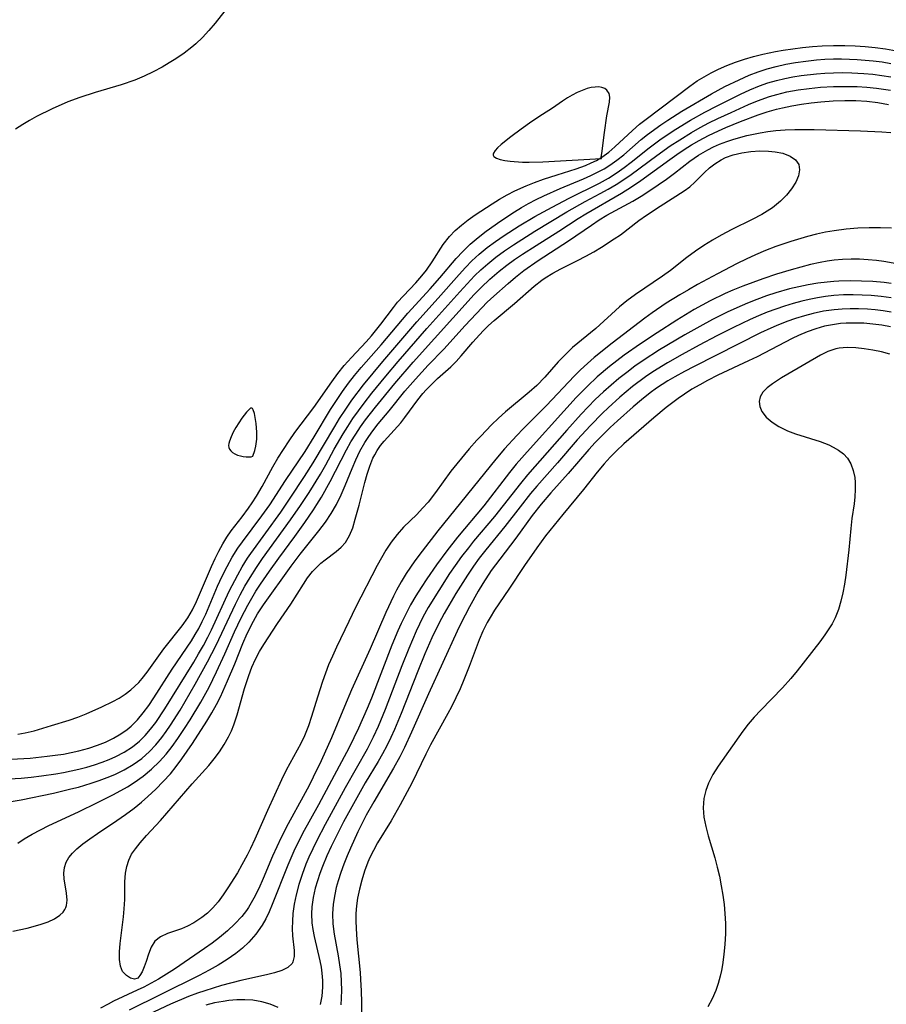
# Model space of a CAD drawing. Header units: inches. Extents: x 1073367 to 1082519, y 1569854 to 1574957.
# Tile 302 of 565: x 1079938 to 1080088, y 1572208 to 1572377. Entities that reach past the tile are written whole.
import ezdxf

# ---------------------------------------------------------------- set-up
doc = ezdxf.new("R2010")
doc.units = ezdxf.units.IN
doc.header["$MEASUREMENT"] = 0
doc.layers.add('CGG_CurvaNivelLidar_v1', color=7, linetype='Continuous', lineweight=30, true_color=0x008008)

msp = doc.modelspace()

# ---------------------------------------------------------------- linework, layer by layer
at = {"layer": 'CGG_CurvaNivelLidar_v1'}
for points in [[(1079975.5425, 1572381.4185, 74.5), (1079971.9818, 1572376.8187, 74.5), (1079970.9243, 1572375.5436, 74.5), (1079969.8016, 1572374.3354, 74.5), (1079968.6639, 1572373.2777, 74.5), (1079967.995, 1572372.7157, 74.5), (1079966.6379, 1572371.676, 74.5), (1079965.2238, 1572370.7029, 74.5), (1079964.0541, 1572369.9651, 74.5), (1079962.8595, 1572369.2641, 74.5), (1079961.334, 1572368.4398, 74.5), (1079959.774, 1572367.685, 74.5), (1079958.1759, 1572367.0167, 74.5), (1079955.8254, 1572366.2173, 74.5), (1079951.3265, 1572364.8729, 74.5), (1079948.6908, 1572364.0259, 74.5), (1079946.6302, 1572363.2421, 74.5), (1079943.9015, 1572362.0526, 74.5), (1079941.2422, 1572360.736, 74.5), (1079940.0268, 1572360.0701, 74.5), (1079938.8427, 1572359.3616, 74.5), (1079937.6077, 1572358.5346, 74.5)], [(1079938.0118, 1572254.2688, 74.5), (1079939.2693, 1572254.5216, 74.5), (1079940.7952, 1572254.8902, 74.5), (1079943.8225, 1572255.7599, 74.5), (1079946.8524, 1572256.7186, 74.5), (1079948.3587, 1572257.2452, 74.5), (1079949.7586, 1572257.7999, 74.5), (1079952.4802, 1572259.008, 74.5), (1079954.3869, 1572259.9262, 74.5), (1079955.4667, 1572260.5219, 74.5), (1079956.4972, 1572261.1787, 74.5), (1079957.4645, 1572261.9111, 74.5), (1079958.1626, 1572262.5377, 74.5), (1079958.8214, 1572263.2099, 74.5), (1079959.4215, 1572263.8878, 74.5), (1079960.2838, 1572264.9651, 74.5), (1079963.1537, 1572269.0012, 74.5), (1079966.317, 1572272.9509, 74.5), (1079967.2973, 1572274.3586, 74.5), (1079968.0706, 1572275.7131, 74.5), (1079968.759, 1572277.1334, 74.5), (1079971.3436, 1572283.2151, 74.5), (1079971.9633, 1572284.5405, 74.5), (1079972.615, 1572285.8388, 74.5), (1079973.3051, 1572287.1004, 74.5), (1079974.0154, 1572288.2638, 74.5), (1079974.7498, 1572289.3109, 74.5), (1079976.6499, 1572291.763, 74.5), (1079977.748, 1572293.2312, 74.5), (1079978.3814, 1572294.1555, 74.5), (1079979.1127, 1572295.3234, 74.5), (1079980.0557, 1572296.9785, 74.5), (1079981.8982, 1572300.3451, 74.5), (1079982.8055, 1572301.8764, 74.5), (1079984.7158, 1572304.8602, 74.5), (1079985.7224, 1572306.2977, 74.5), (1079987.9133, 1572309.1574, 74.5), (1079988.966, 1572310.6006, 74.5), (1079992.0836, 1572315.0327, 74.5), (1079993.1302, 1572316.4568, 74.5), (1079994.2267, 1572317.8326, 74.5), (1079995.4639, 1572319.2245, 74.5), (1079997.9684, 1572321.8928, 74.5), (1079998.9164, 1572322.9682, 74.5), (1080000.496, 1572324.9237, 74.5), (1080002.6911, 1572327.8346, 74.5), (1080003.405, 1572328.7206, 74.5), (1080004.4247, 1572329.8554, 74.5), (1080006.5449, 1572332.0939, 74.5), (1080007.568, 1572333.2667, 74.5), (1080008.357, 1572334.272, 74.5), (1080009.3435, 1572335.6881, 74.5), (1080011.2654, 1572338.6666, 74.5), (1080012.3328, 1572340.0523, 74.5), (1080013.3234, 1572341.0708, 74.5), (1080014.414, 1572342.0144, 74.5), (1080015.5764, 1572342.908, 74.5), (1080016.7863, 1572343.7741, 74.5), (1080019.6954, 1572345.7163, 74.5), (1080020.9669, 1572346.5043, 74.5), (1080022.2667, 1572347.2526, 74.5), (1080023.601, 1572347.9424, 74.5), (1080025.5225, 1572348.7924, 74.5), (1080027.0082, 1572349.3716, 74.5), (1080028.5102, 1572349.9124, 74.5), (1080030.8634, 1572350.6965, 74.5), (1080034.187, 1572351.7386, 74.5), (1080035.7923, 1572352.3237, 74.5), (1080036.7342, 1572352.7305, 74.5), (1080037.6448, 1572353.1863, 74.5), (1080038.6001, 1572353.7488, 74.5), (1080039.7649, 1572354.5758, 74.5), (1080040.8452, 1572355.486, 74.5), (1080043.8459, 1572358.3385, 74.5), (1080045.0922, 1572359.4006, 74.5), (1080046.2022, 1572360.2847, 74.5), (1080053.7258, 1572365.9699, 74.5), (1080055.0078, 1572366.8635, 74.5), (1080056.1856, 1572367.5875, 74.5), (1080057.4037, 1572368.2544, 74.5), (1080058.6542, 1572368.8725, 74.5), (1080060.1131, 1572369.5225, 74.5), (1080061.606, 1572370.1051, 74.5), (1080063.1531, 1572370.6173, 74.5), (1080064.7281, 1572371.0641, 74.5), (1080066.3235, 1572371.4612, 74.5), (1080068.5136, 1572371.9335, 74.5), (1080069.8207, 1572372.1704, 74.5), (1080071.4896, 1572372.4286, 74.5), (1080073.1668, 1572372.6428, 74.5), (1080074.8498, 1572372.8128, 74.5), (1080076.5369, 1572372.9346, 74.5), (1080078.4659, 1572373.0049, 74.5), (1080080.4376, 1572372.9903, 74.5), (1080082.1876, 1572372.9133, 74.5), (1080083.9357, 1572372.785, 74.5), (1080085.6803, 1572372.6097, 74.5), (1080087.4196, 1572372.3879, 74.5), (1080089.9784, 1572371.9663, 74.5)], [(1079936.8724, 1572249.9823, 74), (1079940.1196, 1572250.1806, 74), (1079943.0526, 1572250.4732, 74), (1079944.4604, 1572250.6541, 74), (1079945.857, 1572250.8692, 74), (1079947.1811, 1572251.1149, 74), (1079948.4879, 1572251.4058, 74), (1079950.2403, 1572251.8862, 74), (1079951.7027, 1572252.3745, 74), (1079953.1197, 1572252.9384, 74), (1079954.4792, 1572253.5886, 74), (1079955.7659, 1572254.3408, 74), (1079956.8573, 1572255.1251, 74), (1079957.537, 1572255.6979, 74), (1079958.6197, 1572256.787, 74), (1079959.6147, 1572257.9816, 74), (1079960.5493, 1572259.2517, 74), (1079961.4469, 1572260.5723, 74), (1079964.6046, 1572265.4903, 74), (1079967.9226, 1572270.4055, 74), (1079968.5545, 1572271.4456, 74), (1079969.1492, 1572272.51, 74), (1079969.7726, 1572273.7325, 74), (1079970.3561, 1572274.9769, 74), (1079972.4194, 1572279.8003, 74), (1079973.2005, 1572281.5033, 74), (1079974.0377, 1572283.1745, 74), (1079974.9222, 1572284.7751, 74), (1079975.8856, 1572286.3213, 74), (1079976.6742, 1572287.4476, 74), (1079980.0321, 1572291.8964, 74), (1079981.3821, 1572293.8094, 74), (1079984.1139, 1572297.9895, 74), (1079987.4668, 1572303.0281, 74), (1079989.0132, 1572305.5161, 74), (1079991.8525, 1572310.2411, 74), (1079992.8763, 1572311.8212, 74), (1079993.9341, 1572313.3714, 74), (1079994.9286, 1572314.7591, 74), (1079995.9681, 1572316.1048, 74), (1079997.1179, 1572317.4572, 74), (1080000.5927, 1572321.3932, 74), (1080005.1825, 1572326.8749, 74), (1080009.0399, 1572331.055, 74), (1080010.6627, 1572332.91, 74), (1080013.5124, 1572336.285, 74), (1080014.6198, 1572337.4834, 74), (1080015.9065, 1572338.7185, 74), (1080017.2646, 1572339.884, 74), (1080018.6783, 1572340.992, 74), (1080021.1969, 1572342.7827, 74), (1080023.5562, 1572344.3304, 74), (1080024.7379, 1572345.0578, 74), (1080025.941, 1572345.7463, 74), (1080027.254, 1572346.4279, 74), (1080028.59, 1572347.0674, 74), (1080031.4182, 1572348.3202, 74), (1080035.3972, 1572349.9711, 74), (1080036.6931, 1572350.5526, 74), (1080037.9598, 1572351.1807, 74), (1080038.9732, 1572351.7441, 74), (1080039.9559, 1572352.3539, 74), (1080041.1775, 1572353.213, 74), (1080042.3486, 1572354.1379, 74), (1080045.3622, 1572356.7491, 74), (1080046.4585, 1572357.6338, 74), (1080048.7496, 1572359.3149, 74), (1080049.9193, 1572360.1077, 74), (1080052.3647, 1572361.6507, 74), (1080057.4469, 1572364.6218, 74), (1080059.7807, 1572365.8838, 74), (1080062.2327, 1572367.0879, 74), (1080063.9782, 1572367.8494, 74), (1080065.5002, 1572368.4269, 74), (1080067.0481, 1572368.9333, 74), (1080068.6191, 1572369.3668, 74), (1080070.2751, 1572369.7381, 74), (1080071.9485, 1572370.04, 74), (1080073.7365, 1572370.2955, 74), (1080075.5345, 1572370.4876, 74), (1080077.0045, 1572370.5954, 74), (1080078.4775, 1572370.6564, 74), (1080079.8435, 1572370.6684, 74), (1080081.2097, 1572370.6395, 74), (1080082.5783, 1572370.5719, 74), (1080085.3078, 1572370.3313, 74), (1080086.8462, 1572370.1339, 74), (1080088.3765, 1572369.8846, 74)], [(1079935.5565, 1572246.5547, 73.5), (1079938.5517, 1572246.719, 73.5), (1079940.3221, 1572246.879, 73.5), (1079942.0854, 1572247.0879, 73.5), (1079944.5589, 1572247.4606, 73.5), (1079945.8909, 1572247.6978, 73.5), (1079948.5226, 1572248.2635, 73.5), (1079949.8898, 1572248.6255, 73.5), (1079951.2355, 1572249.0336, 73.5), (1079952.5559, 1572249.4884, 73.5), (1079953.7217, 1572249.9421, 73.5), (1079954.8569, 1572250.4424, 73.5), (1079956.3438, 1572251.214, 73.5), (1079957.7392, 1572252.1112, 73.5), (1079958.9518, 1572253.0958, 73.5), (1079959.9466, 1572254.0852, 73.5), (1079960.8789, 1572255.1721, 73.5), (1079961.754, 1572256.325, 73.5), (1079963.333, 1572258.6656, 73.5), (1079968.3035, 1572266.6914, 73.5), (1079969.1463, 1572268.1091, 73.5), (1079969.9542, 1572269.5506, 73.5), (1079970.7227, 1572271.0156, 73.5), (1079971.3378, 1572272.2686, 73.5), (1079974.4208, 1572278.9472, 73.5), (1079975.8792, 1572281.7657, 73.5), (1079976.6624, 1572283.1386, 73.5), (1079977.5783, 1572284.6101, 73.5), (1079978.1281, 1572285.4238, 73.5), (1079983.2909, 1572292.5582, 73.5), (1079984.9313, 1572294.9862, 73.5), (1079987.3704, 1572298.6952, 73.5), (1079988.8774, 1572301.0766, 73.5), (1079992.5773, 1572307.3405, 73.5), (1079993.4236, 1572308.6981, 73.5), (1079994.4668, 1572310.2779, 73.5), (1079995.5511, 1572311.8274, 73.5), (1079997.5612, 1572314.4988, 73.5), (1080000.8927, 1572318.495, 73.5), (1080006.7113, 1572325.3275, 73.5), (1080010.3969, 1572329.407, 73.5), (1080014.0138, 1572333.5286, 73.5), (1080015.0841, 1572334.7177, 73.5), (1080016.1928, 1572335.8639, 73.5), (1080017.475, 1572337.0434, 73.5), (1080018.8254, 1572338.1533, 73.5), (1080020.2576, 1572339.223, 73.5), (1080021.7351, 1572340.2418, 73.5), (1080024.3606, 1572341.9045, 73.5), (1080027.0485, 1572343.4808, 73.5), (1080030.0443, 1572345.122, 73.5), (1080032.9555, 1572346.6455, 73.5), (1080038.1588, 1572349.2608, 73.5), (1080039.7024, 1572350.1263, 73.5), (1080041.1986, 1572351.0628, 73.5), (1080042.4446, 1572351.9335, 73.5), (1080043.6555, 1572352.8507, 73.5), (1080046.7335, 1572355.3478, 73.5), (1080048.8033, 1572356.8984, 73.5), (1080051.315, 1572358.5857, 73.5), (1080053.8305, 1572360.0984, 73.5), (1080056.3177, 1572361.4644, 73.5), (1080058.4474, 1572362.5733, 73.5), (1080062.4704, 1572364.5758, 73.5), (1080064.0935, 1572365.3234, 73.5), (1080065.7405, 1572366.0032, 73.5), (1080067.1941, 1572366.5159, 73.5), (1080068.6719, 1572366.9526, 73.5), (1080070.0705, 1572367.2906, 73.5), (1080071.4845, 1572367.5699, 73.5), (1080072.9105, 1572367.7985, 73.5), (1080075.5316, 1572368.103, 73.5), (1080077.0049, 1572368.2145, 73.5), (1080078.4816, 1572368.2818, 73.5), (1080080.0484, 1572368.302, 73.5), (1080081.6149, 1572368.273, 73.5), (1080083.6783, 1572368.1633, 73.5), (1080085.2396, 1572368.0226, 73.5), (1080086.7929, 1572367.826, 73.5), (1080088.3353, 1572367.5646, 73.5)], [(1079934.3495, 1572242.2612, 73), (1079938.6059, 1572242.9825, 73), (1079944.1203, 1572244.1335, 73), (1079947.1485, 1572244.8448, 73), (1079948.4444, 1572245.1823, 73), (1079950.6555, 1572245.8341, 73), (1079952.0272, 1572246.2944, 73), (1079953.3763, 1572246.7964, 73), (1079954.6965, 1572247.3458, 73), (1079956.3348, 1572248.1334, 73), (1079957.8908, 1572249.0404, 73), (1079959.3409, 1572250.0931, 73), (1079960.6799, 1572251.2861, 73), (1079961.7806, 1572252.4619, 73), (1079962.8036, 1572253.7216, 73), (1079963.5713, 1572254.7705, 73), (1079964.3086, 1572255.8512, 73), (1079965.9337, 1572258.4136, 73), (1079968.5622, 1572262.8899, 73), (1079970.6894, 1572266.7659, 73), (1079972.1456, 1572269.6195, 73), (1079975.4678, 1572276.7232, 73), (1079976.2668, 1572278.2771, 73), (1079977.1091, 1572279.8065, 73), (1079977.9945, 1572281.3101, 73), (1079979.0864, 1572283.0301, 73), (1079980.1558, 1572284.592, 73), (1079984.9816, 1572291.2028, 73), (1079986.7044, 1572293.6807, 73), (1079988.2017, 1572295.9593, 73), (1079990.133, 1572299.1215, 73), (1079991.0456, 1572300.73, 73), (1079992.4967, 1572303.4031, 73), (1079994.0156, 1572306.0476, 73), (1079994.8217, 1572307.3429, 73), (1079995.7229, 1572308.6998, 73), (1079997.6313, 1572311.3443, 73), (1079998.9668, 1572313.0638, 73), (1080001.371, 1572316.0013, 73), (1080003.4934, 1572318.5047, 73), (1080008.4605, 1572324.2212, 73), (1080014.1097, 1572330.5137, 73), (1080015.3764, 1572331.9025, 73), (1080016.6669, 1572333.2573, 73), (1080017.7195, 1572334.2892, 73), (1080018.9222, 1572335.3576, 73), (1080020.3506, 1572336.5037, 73), (1080021.8303, 1572337.5932, 73), (1080023.3485, 1572338.6387, 73), (1080027.041, 1572340.9963, 73), (1080032.5315, 1572344.3102, 73), (1080035.7324, 1572346.0943, 73), (1080038.2964, 1572347.4542, 73), (1080039.6832, 1572348.222, 73), (1080041.0488, 1572349.0249, 73), (1080042.3859, 1572349.8718, 73), (1080043.6527, 1572350.7418, 73), (1080048.0337, 1572354.0154, 73), (1080050.3565, 1572355.6625, 73), (1080051.9863, 1572356.7358, 73), (1080054.0002, 1572357.9722, 73), (1080055.5011, 1572358.8239, 73), (1080057.0253, 1572359.6328, 73), (1080058.5697, 1572360.3993, 73), (1080060.8422, 1572361.4496, 73), (1080063.8616, 1572362.7907, 73), (1080065.3829, 1572363.42, 73), (1080067.4808, 1572364.1864, 73), (1080068.7119, 1572364.5572, 73), (1080070.4636, 1572364.9804, 73), (1080072.3767, 1572365.3293, 73), (1080074.31, 1572365.5892, 73), (1080076.2566, 1572365.7744, 73), (1080078.4832, 1572365.8999, 73), (1080080.8451, 1572365.9289, 73), (1080082.5261, 1572365.8891, 73), (1080084.2014, 1572365.7948, 73), (1080085.8675, 1572365.6359, 73), (1080087.0854, 1572365.4697, 73), (1080088.2943, 1572365.2558, 73)], [(1079937.9965, 1572235.5198, 72.5), (1079939.1048, 1572236.2522, 72.5), (1079940.475, 1572237.0609, 72.5), (1079941.891, 1572237.8187, 72.5), (1079943.3405, 1572238.5395, 72.5), (1079948.4705, 1572240.9239, 72.5), (1079951.7184, 1572242.4952, 72.5), (1079954.4521, 1572243.8754, 72.5), (1079956.9048, 1572245.2182, 72.5), (1079958.0649, 1572245.9408, 72.5), (1079959.6004, 1572247.0427, 72.5), (1079961.0472, 1572248.2558, 72.5), (1079962.3994, 1572249.5749, 72.5), (1079963.5222, 1572250.8412, 72.5), (1079964.5766, 1572252.1747, 72.5), (1079965.576, 1572253.5598, 72.5), (1079966.7188, 1572255.2717, 72.5), (1079967.6773, 1572256.7817, 72.5), (1079969.5159, 1572259.824, 72.5), (1079970.3783, 1572261.3619, 72.5), (1079970.9284, 1572262.414, 72.5), (1079972.2165, 1572265.029, 72.5), (1079973.6715, 1572268.1652, 72.5), (1079975.3367, 1572271.9353, 72.5), (1079976.4418, 1572274.3174, 72.5), (1079977.5882, 1572276.5353, 72.5), (1079978.2847, 1572277.7519, 72.5), (1079979.0185, 1572278.944, 72.5), (1079979.8193, 1572280.1591, 72.5), (1079981.335, 1572282.3649, 72.5), (1079982.951, 1572284.6349, 72.5), (1079985.6917, 1572288.3571, 72.5), (1079987.4255, 1572290.7695, 72.5), (1079988.9095, 1572292.9266, 72.5), (1079989.5038, 1572293.8523, 72.5), (1079990.2896, 1572295.1477, 72.5), (1079991.8081, 1572297.8362, 72.5), (1079994.6109, 1572303.2758, 72.5), (1079995.3793, 1572304.6516, 72.5), (1079996.197, 1572305.9975, 72.5), (1079997.0216, 1572307.2422, 72.5), (1079997.8889, 1572308.4567, 72.5), (1079999.5879, 1572310.6302, 72.5), (1080002.9196, 1572314.7003, 72.5), (1080006.1165, 1572318.4216, 72.5), (1080016.6228, 1572330.0672, 72.5), (1080017.7738, 1572331.268, 72.5), (1080019.2704, 1572332.7049, 72.5), (1080020.8789, 1572334.0731, 72.5), (1080022.2017, 1572335.0942, 72.5), (1080023.5596, 1572336.0748, 72.5), (1080024.9444, 1572337.0228, 72.5), (1080027.2529, 1572338.5229, 72.5), (1080031.1484, 1572340.9744, 72.5), (1080034.5248, 1572343.1863, 72.5), (1080035.8024, 1572343.9822, 72.5), (1080041.9947, 1572347.5539, 72.5), (1080043.7042, 1572348.6038, 72.5), (1080045.3207, 1572349.6957, 72.5), (1080050.2872, 1572353.3316, 72.5), (1080051.5119, 1572354.1959, 72.5), (1080052.7609, 1572355.031, 72.5), (1080054.0338, 1572355.8331, 72.5), (1080055.3317, 1572356.5961, 72.5), (1080056.9797, 1572357.481, 72.5), (1080058.6646, 1572358.2936, 72.5), (1080059.9116, 1572358.8394, 72.5), (1080062.4372, 1572359.8597, 72.5), (1080065.493, 1572361.017, 72.5), (1080067.0395, 1572361.5351, 72.5), (1080068.6606, 1572361.9973, 72.5), (1080069.697, 1572362.2456, 72.5), (1080071.3276, 1572362.5802, 72.5), (1080072.9723, 1572362.8604, 72.5), (1080074.6268, 1572363.0911, 72.5), (1080076.2877, 1572363.2732, 72.5), (1080078.441, 1572363.4313, 72.5), (1080080.4211, 1572363.4915, 72.5), (1080082.325, 1572363.4708, 72.5), (1080084.2165, 1572363.3658, 72.5), (1080086.0886, 1572363.1616, 72.5), (1080087.9333, 1572362.8347, 72.5)], [(1079937.1551, 1572220.328, 72), (1079939.6404, 1572220.8845, 72), (1079940.6619, 1572221.1399, 72), (1079942.0056, 1572221.5309, 72), (1079943.2431, 1572221.9775, 72), (1079944.3413, 1572222.4943, 72), (1079945.2586, 1572223.1006, 72), (1079945.8029, 1572223.6367, 72), (1079946.093, 1572224.064, 72), (1079946.2527, 1572224.4024, 72), (1079946.3723, 1572224.7832, 72), (1079946.4738, 1572225.6872, 72), (1079946.3677, 1572226.8658, 72), (1079945.9592, 1572229.3591, 72), (1079945.926, 1572230.3355, 72), (1079946.0331, 1572231.298, 72), (1079946.3184, 1572232.2193, 72), (1079946.7808, 1572233.0367, 72), (1079947.4055, 1572233.8059, 72), (1079948.1599, 1572234.5406, 72), (1079949.1799, 1572235.3819, 72), (1079950.3965, 1572236.2795, 72), (1079951.6961, 1572237.1764, 72), (1079955.0525, 1572239.4239, 72), (1079956.5554, 1572240.4705, 72), (1079958.0346, 1572241.5673, 72), (1079959.2801, 1572242.5705, 72), (1079960.4061, 1572243.5531, 72), (1079961.7585, 1572244.8079, 72), (1079963.0617, 1572246.1133, 72), (1079964.2954, 1572247.482, 72), (1079965.3008, 1572248.7345, 72), (1079966.2544, 1572250.0313, 72), (1079968.072, 1572252.7012, 72), (1079970.5437, 1572256.5083, 72), (1079971.4093, 1572257.9418, 72), (1079972.2204, 1572259.4035, 72), (1079972.8902, 1572260.7458, 72), (1079974.1209, 1572263.4881, 72), (1079975.3641, 1572266.441, 72), (1079976.7744, 1572269.9317, 72), (1079977.52, 1572271.649, 72), (1079978.5715, 1572273.7624, 72), (1079979.3064, 1572275.0321, 72), (1079980.3015, 1572276.5551, 72), (1079985.0843, 1572283.2688, 72), (1079986.646, 1572285.3319, 72), (1079989.8601, 1572289.332, 72), (1079990.9883, 1572290.8143, 72), (1079991.9749, 1572292.3219, 72), (1079992.866, 1572293.8962, 72), (1079993.6726, 1572295.5105, 72), (1079994.4063, 1572297.1607, 72), (1079995.5815, 1572300.0905, 72), (1079996.2187, 1572301.5861, 72), (1079996.9208, 1572303.0496, 72), (1079997.7658, 1572304.5568, 72), (1079998.4314, 1572305.5907, 72), (1079999.1457, 1572306.5915, 72), (1080000.058, 1572307.754, 72), (1080001.9604, 1572310.0349, 72), (1080004.6788, 1572313.389, 72), (1080006.4891, 1572315.4994, 72), (1080008.6726, 1572317.8603, 72), (1080011.3709, 1572320.6222, 72), (1080015.0339, 1572324.7004, 72), (1080017.9173, 1572327.7941, 72), (1080018.8499, 1572328.7238, 72), (1080020.0014, 1572329.8029, 72), (1080022.4296, 1572331.9784, 72), (1080023.7125, 1572333.0702, 72), (1080025.1659, 1572334.2052, 72), (1080027.6093, 1572335.926, 72), (1080032.8586, 1572339.3105, 72), (1080036.7928, 1572342.0318, 72), (1080038.1214, 1572342.9041, 72), (1080039.4642, 1572343.7158, 72), (1080043.8993, 1572346.1594, 72), (1080045.3527, 1572347.0064, 72), (1080046.8479, 1572347.962, 72), (1080049.7242, 1572349.9597, 72), (1080051.1038, 1572350.9869, 72), (1080053.757, 1572353.0552, 72), (1080055.2524, 1572354.0831, 72), (1080056.8199, 1572355.0073, 72), (1080057.8292, 1572355.5209, 72), (1080058.8644, 1572355.9844, 72), (1080060.0835, 1572356.4533, 72), (1080061.3289, 1572356.8607, 72), (1080063.5498, 1572357.4446, 72), (1080065.8493, 1572357.9231, 72), (1080067.197, 1572358.1536, 72), (1080068.5553, 1572358.3333, 72), (1080070.167, 1572358.4661, 72), (1080071.7907, 1572358.5286, 72), (1080075.1715, 1572358.5105, 72), (1080083.1358, 1572358.2976, 72), (1080086.8134, 1572358.1253, 72), (1080088.3616, 1572357.9918, 72)], [(1080088.4553, 1572341.4901, 72), (1080086.5783, 1572341.5612, 72), (1080084.6144, 1572341.5563, 72), (1080082.6478, 1572341.4765, 72), (1080080.6841, 1572341.3218, 72), (1080078.5972, 1572341.061, 72), (1080077.0794, 1572340.7931, 72), (1080075.5704, 1572340.467, 72), (1080073.9841, 1572340.07, 72), (1080071.1169, 1572339.2236, 72), (1080068.5601, 1572338.3362, 72), (1080066.7959, 1572337.6507, 72), (1080065.0539, 1572336.9092, 72), (1080063.4569, 1572336.168, 72), (1080061.8767, 1572335.3884, 72), (1080058.4995, 1572333.6315, 72), (1080055.0541, 1572331.763, 72), (1080053.5194, 1572330.8947, 72), (1080052.0021, 1572330.0015, 72), (1080049.6824, 1572328.5509, 72), (1080047.2434, 1572326.9203, 72), (1080045.9698, 1572326.0103, 72), (1080040.3421, 1572321.6631, 72), (1080037.288, 1572319.2011, 72), (1080036.0871, 1572318.1661, 72), (1080034.9233, 1572317.0937, 72), (1080033.814, 1572315.9863, 72), (1080029.0649, 1572310.9365, 72), (1080025.0281, 1572306.9237, 72), (1080023.9381, 1572305.7878, 72), (1080021.8237, 1572303.4465, 72), (1080020.341, 1572301.713, 72), (1080010.3237, 1572289.3163, 72), (1080007.6243, 1572285.8339, 72), (1080006.404, 1572284.1895, 72), (1080004.901, 1572281.9649, 72), (1080004.0299, 1572280.5485, 72), (1080003.2188, 1572279.0967, 72), (1080002.6929, 1572278.0589, 72), (1080001.4074, 1572275.2714, 72), (1079998.7056, 1572268.9842, 72), (1079995.4926, 1572261.9606, 72), (1079994.266, 1572259.0844, 72), (1079992.0302, 1572253.664, 72), (1079990.2226, 1572249.6881, 72), (1079988.8696, 1572246.8663, 72), (1079988.1622, 1572245.474, 72), (1079987.1373, 1572243.5536, 72), (1079984.5552, 1572238.8639, 72), (1079983.3404, 1572236.4735, 72), (1079981.8667, 1572233.243, 72), (1079980.2552, 1572229.4165, 72), (1079979.4921, 1572227.6859, 72), (1079978.663, 1572226.0117, 72), (1079977.7214, 1572224.4244, 72), (1079977.3607, 1572223.9034, 72), (1079976.5607, 1572222.8862, 72), (1079975.3778, 1572221.608, 72), (1079974.0952, 1572220.4095, 72), (1079972.7368, 1572219.2783, 72), (1079971.4496, 1572218.2985, 72), (1079970.1321, 1572217.3544, 72), (1079964.9746, 1572213.7852, 72), (1079963.6342, 1572212.915, 72), (1079962.2575, 1572212.0906, 72), (1079959.7046, 1572210.7144, 72), (1079958.5472, 1572210.1462, 72), (1079954.5059, 1572208.2693, 72), (1079953.5369, 1572207.7832, 72), (1079952.2295, 1572207.045, 72)], [(1080089.3582, 1572335.3429, 72.5), (1080087.1222, 1572335.7463, 72.5), (1080085.8831, 1572335.9064, 72.5), (1080084.4324, 1572336.0436, 72.5), (1080082.9783, 1572336.1257, 72.5), (1080081.5233, 1572336.1474, 72.5), (1080080.0509, 1572336.0998, 72.5), (1080078.583, 1572335.9749, 72.5), (1080077.3764, 1572335.8095, 72.5), (1080076.1748, 1572335.5939, 72.5), (1080074.5053, 1572335.2247, 72.5), (1080072.8426, 1572334.795, 72.5), (1080071.1848, 1572334.3227, 72.5), (1080068.6353, 1572333.5412, 72.5), (1080066.3359, 1572332.7859, 72.5), (1080062.8385, 1572331.519, 72.5), (1080061.1162, 1572330.8198, 72.5), (1080059.849, 1572330.2612, 72.5), (1080057.216, 1572328.9762, 72.5), (1080054.507, 1572327.4864, 72.5), (1080051.5102, 1572325.6601, 72.5), (1080048.0825, 1572323.4477, 72.5), (1080045.2204, 1572321.5504, 72.5), (1080042.4139, 1572319.5876, 72.5), (1080039.8928, 1572317.6562, 72.5), (1080037.7856, 1572315.8798, 72.5), (1080036.0883, 1572314.2824, 72.5), (1080034.1801, 1572312.3129, 72.5), (1080032.0326, 1572309.9803, 72.5), (1080026.2503, 1572303.5462, 72.5), (1080023.8519, 1572300.8013, 72.5), (1080022.6934, 1572299.3968, 72.5), (1080018.2522, 1572293.6359, 72.5), (1080013.7456, 1572288.2583, 72.5), (1080011.8945, 1572285.8953, 72.5), (1080010.1207, 1572283.4726, 72.5), (1080008.4456, 1572281.0579, 72.5), (1080007.4694, 1572279.5964, 72.5), (1080006.5286, 1572278.1155, 72.5), (1080005.6416, 1572276.6044, 72.5), (1080004.7973, 1572275.0017, 72.5), (1080004.0167, 1572273.3633, 72.5), (1080003.4678, 1572272.1226, 72.5), (1080002.4314, 1572269.6077, 72.5), (1079998.9206, 1572260.4877, 72.5), (1079998.1793, 1572258.6893, 72.5), (1079996.6696, 1572255.3097, 72.5), (1079995.8933, 1572253.6712, 72.5), (1079995.0602, 1572252.0109, 72.5), (1079992.0496, 1572246.2787, 72.5), (1079989.8103, 1572242.0965, 72.5), (1079987.0547, 1572237.1536, 72.5), (1079986.3754, 1572235.864, 72.5), (1079985.7167, 1572234.5227, 72.5), (1079984.4832, 1572231.7256, 72.5), (1079981.8132, 1572224.9418, 72.5), (1079981.2676, 1572223.6795, 72.5), (1079980.6988, 1572222.4888, 72.5), (1079980.0635, 1572221.3474, 72.5), (1079979.0055, 1572219.8367, 72.5), (1079977.7764, 1572218.4503, 72.5), (1079976.6938, 1572217.438, 72.5), (1079975.5312, 1572216.4976, 72.5), (1079974.0639, 1572215.4649, 72.5), (1079972.5242, 1572214.5074, 72.5), (1079970.9305, 1572213.6106, 72.5), (1079969.2169, 1572212.7186, 72.5), (1079962.628, 1572209.406, 72.5), (1079957.1901, 1572206.7436, 72.5)], [(1080088.4348, 1572331.9459, 73), (1080087.1934, 1572332.1045, 73), (1080085.2484, 1572332.2855, 73), (1080083.2986, 1572332.3909, 73), (1080081.348, 1572332.4202, 73), (1080079.4002, 1572332.3651, 73), (1080078.5279, 1572332.3088, 73), (1080077.3974, 1572332.2036, 73), (1080075.7563, 1572331.994, 73), (1080074.122, 1572331.7249, 73), (1080072.4963, 1572331.3997, 73), (1080070.8816, 1572331.0179, 73), (1080068.5559, 1572330.3578, 73), (1080066.9142, 1572329.8172, 73), (1080065.288, 1572329.2262, 73), (1080063.6781, 1572328.5886, 73), (1080061.8251, 1572327.7885, 73), (1080060.1767, 1572327.0206, 73), (1080057.657, 1572325.7492, 73), (1080055.4448, 1572324.5394, 73), (1080052.8943, 1572323.0851, 73), (1080048.539, 1572320.5164, 73), (1080045.6805, 1572318.6663, 73), (1080044.2872, 1572317.6908, 73), (1080042.8854, 1572316.649, 73), (1080041.5141, 1572315.5688, 73), (1080040.1743, 1572314.4507, 73), (1080038.8696, 1572313.2927, 73), (1080037.4602, 1572311.9514, 73), (1080035.0379, 1572309.455, 73), (1080032.5353, 1572306.6828, 73), (1080025.8076, 1572298.973, 73), (1080024.5624, 1572297.492, 73), (1080020.076, 1572291.83, 73), (1080016.4855, 1572287.5304, 73), (1080015.5948, 1572286.4296, 73), (1080014.4306, 1572284.9109, 73), (1080013.3118, 1572283.3577, 73), (1080012.3563, 1572281.9562, 73), (1080010.4882, 1572279.072, 73), (1080008.689, 1572276.0989, 73), (1080007.7798, 1572274.4535, 73), (1080006.6032, 1572272.0428, 73), (1080005.333, 1572269.0785, 73), (1080004.159, 1572266.0905, 73), (1080001.2826, 1572258.5614, 73), (1080000.0417, 1572255.5947, 73), (1079999.1912, 1572253.7592, 73), (1079998.1443, 1572251.7328, 73), (1079994.3651, 1572245.0586, 73), (1079990.9331, 1572238.7324, 73), (1079989.4756, 1572235.9544, 73), (1079988.7856, 1572234.5543, 73), (1079988.1315, 1572233.1225, 73), (1079987.6151, 1572231.878, 73), (1079986.9638, 1572230.1251, 73), (1079986.3981, 1572228.3629, 73), (1079985.9297, 1572226.6005, 73), (1079985.5999, 1572224.994, 73), (1079985.3775, 1572223.4094, 73), (1079985.2797, 1572222.0712, 73), (1079985.2641, 1572220.7773, 73), (1079985.3238, 1572219.5465, 73), (1079985.5958, 1572217.019, 73), (1079985.6087, 1572215.9547, 73), (1079985.3875, 1572215.0537, 73), (1079985.291, 1572214.8742, 73), (1079985.2332, 1572214.7852, 73), (1079984.5148, 1572214.1067, 73), (1079983.4869, 1572213.5793, 73), (1079982.2288, 1572213.1549, 73), (1079980.8033, 1572212.7934, 73), (1079976.393, 1572211.8274, 73), (1079973.1076, 1572210.9744, 73), (1079970.1859, 1572210.0856, 73), (1079968.9316, 1572209.6536, 73), (1079967.374, 1572209.0629, 73), (1079964.2978, 1572207.7582, 73), (1079960.5033, 1572205.9857, 73)], [(1080088.4102, 1572329.4811, 73.5), (1080086.6881, 1572329.721, 73.5), (1080084.9587, 1572329.888, 73.5), (1080083.4083, 1572329.9781, 73.5), (1080081.8574, 1572330.0119, 73.5), (1080080.2009, 1572329.9813, 73.5), (1080078.5497, 1572329.8707, 73.5), (1080077.1254, 1572329.7018, 73.5), (1080075.7074, 1572329.4721, 73.5), (1080074.2962, 1572329.1903, 73.5), (1080073.0229, 1572328.8941, 73.5), (1080071.527, 1572328.4945, 73.5), (1080070.0424, 1572328.0459, 73.5), (1080068.5701, 1572327.5514, 73.5), (1080067.0724, 1572326.9972, 73.5), (1080065.5902, 1572326.3978, 73.5), (1080064.139, 1572325.7624, 73.5), (1080061.2735, 1572324.3988, 73.5), (1080058.4113, 1572322.9435, 73.5), (1080055.3457, 1572321.3279, 73.5), (1080052.401, 1572319.7238, 73.5), (1080049.8736, 1572318.2897, 73.5), (1080047.3468, 1572316.7206, 73.5), (1080046.0886, 1572315.862, 73.5), (1080043.8654, 1572314.1964, 73.5), (1080041.6965, 1572312.3782, 73.5), (1080039.6444, 1572310.5211, 73.5), (1080038.6822, 1572309.6094, 73.5), (1080036.614, 1572307.5097, 73.5), (1080034.3461, 1572305.0099, 73.5), (1080030.9338, 1572301.042, 73.5), (1080027.4042, 1572297.0531, 73.5), (1080026.3048, 1572295.7492, 73.5), (1080024.5124, 1572293.4953, 73.5), (1080021.8489, 1572290.0573, 73.5), (1080018.5874, 1572286.0438, 73.5), (1080017.4599, 1572284.597, 73.5), (1080016.4859, 1572283.2613, 73.5), (1080015.4311, 1572281.7097, 73.5), (1080013.4334, 1572278.5259, 73.5), (1080011.4407, 1572275.0946, 73.5), (1080010.5074, 1572273.3441, 73.5), (1080009.3154, 1572270.8993, 73.5), (1080008.0993, 1572268.1526, 73.5), (1080006.8803, 1572265.1425, 73.5), (1080004.0398, 1572257.8621, 73.5), (1080002.8698, 1572255.0847, 73.5), (1080002.2462, 1572253.7155, 73.5), (1080001.5493, 1572252.2891, 73.5), (1080000.8087, 1572250.8858, 73.5), (1080000.0644, 1572249.5753, 73.5), (1079997.8477, 1572245.8873, 73.5), (1079996.3665, 1572243.3365, 73.5), (1079994.1116, 1572239.161, 73.5), (1079991.9813, 1572234.9347, 73.5), (1079991.2284, 1572233.2964, 73.5), (1079990.4805, 1572231.5024, 73.5), (1079990.0109, 1572230.2645, 73.5), (1079989.5856, 1572229.0225, 73.5), (1079989.2166, 1572227.7756, 73.5), (1079988.8472, 1572226.1718, 73.5), (1079988.6165, 1572224.5638, 73.5), (1079988.5521, 1572223.3565, 73.5), (1079988.6254, 1572221.8007, 73.5), (1079988.8001, 1572220.6092, 73.5), (1079989.0464, 1572219.4239, 73.5), (1079990.0421, 1572215.2484, 73.5), (1079990.2412, 1572214.1647, 73.5), (1079990.3853, 1572213.0888, 73.5), (1079990.4714, 1572211.8584, 73.5), (1079990.4705, 1572210.6624, 73.5), (1079990.3347, 1572209.1245, 73.5), (1079990.0542, 1572207.731, 73.5)], [(1080088.3813, 1572327.0281, 74), (1080087.0343, 1572327.2442, 74), (1080085.6816, 1572327.4096, 74), (1080084.3253, 1572327.5272, 74), (1080082.76, 1572327.6034, 74), (1080081.3609, 1572327.6142, 74), (1080079.9651, 1572327.5652, 74), (1080078.575, 1572327.4482, 74), (1080076.7692, 1572327.1821, 74), (1080074.9799, 1572326.8003, 74), (1080073.46, 1572326.3915, 74), (1080071.9535, 1572325.9202, 74), (1080070.4602, 1572325.3965, 74), (1080068.62, 1572324.6783, 74), (1080067.694, 1572324.2838, 74), (1080065.8846, 1572323.4471, 74), (1080054.4678, 1572317.6694, 74), (1080052.7914, 1572316.7889, 74), (1080051.1381, 1572315.8776, 74), (1080049.9647, 1572315.1873, 74), (1080047.9901, 1572313.9008, 74), (1080046.8851, 1572313.0916, 74), (1080045.4238, 1572311.9202, 74), (1080044.0007, 1572310.6989, 74), (1080041.3067, 1572308.3042, 74), (1080040.031, 1572307.1407, 74), (1080038.7832, 1572305.9481, 74), (1080037.4559, 1572304.5852, 74), (1080036.3556, 1572303.3778, 74), (1080032.7653, 1572299.2012, 74), (1080029.7722, 1572295.8625, 74), (1080028.1327, 1572293.945, 74), (1080026.5998, 1572291.9761, 74), (1080023.765, 1572288.0968, 74), (1080020.9942, 1572284.4791, 74), (1080019.5479, 1572282.4904, 74), (1080018.0754, 1572280.2488, 74), (1080017.2827, 1572278.9288, 74), (1080015.7737, 1572276.2347, 74), (1080014.2812, 1572273.3533, 74), (1080013.6588, 1572272.0499, 74), (1080008.7231, 1572261.235, 74), (1080005.8222, 1572254.6324, 74), (1080004.5916, 1572252.0019, 74), (1080003.7798, 1572250.3907, 74), (1080002.7046, 1572248.4106, 74), (1079999.2902, 1572242.6459, 74), (1079998.0051, 1572240.3275, 74), (1079996.5571, 1572237.4518, 74), (1079995.2709, 1572234.6687, 74), (1079994.7019, 1572233.3311, 74), (1079994.1444, 1572231.9004, 74), (1079993.6365, 1572230.4609, 74), (1079993.1801, 1572229.0167, 74), (1079992.8527, 1572227.8451, 74), (1079992.5747, 1572226.6717, 74), (1079992.292, 1572225.005, 74), (1079992.1757, 1572223.3318, 74), (1079992.2594, 1572221.5851, 74), (1079992.4971, 1572219.8299, 74), (1079993.1807, 1572216.0888, 74), (1079993.4246, 1572214.5589, 74), (1079993.6098, 1572213.0231, 74), (1079993.7098, 1572211.6032, 74), (1079993.7414, 1572210.1912, 74), (1079993.7074, 1572208.7967, 74), (1079993.6249, 1572207.623, 74)], [(1080088.2881, 1572324.4637, 74.5), (1080086.7789, 1572324.7538, 74.5), (1080085.2522, 1572324.9644, 74.5), (1080083.7204, 1572325.0974, 74.5), (1080082.1888, 1572325.151, 74.5), (1080080.6626, 1572325.1183, 74.5), (1080079.6608, 1572325.0438, 74.5), (1080078.6655, 1572324.9222, 74.5), (1080076.9512, 1572324.589, 74.5), (1080075.4256, 1572324.1626, 74.5), (1080073.9293, 1572323.6322, 74.5), (1080072.466, 1572323.0075, 74.5), (1080071.3591, 1572322.4674, 74.5), (1080065.3447, 1572319.3451, 74.5), (1080063.852, 1572318.6165, 74.5), (1080058.5682, 1572316.1521, 74.5), (1080056.8043, 1572315.2613, 74.5), (1080055.4348, 1572314.523, 74.5), (1080054.0973, 1572313.7453, 74.5), (1080052.8025, 1572312.9152, 74.5), (1080051.7186, 1572312.1459, 74.5), (1080049.6613, 1572310.5837, 74.5), (1080047.521, 1572308.8357, 74.5), (1080042.3888, 1572304.3566, 74.5), (1080041.021, 1572303.0607, 74.5), (1080040.0117, 1572302.0132, 74.5), (1080038.9692, 1572300.862, 74.5), (1080037.7696, 1572299.421, 74.5), (1080035.4265, 1572296.4753, 74.5), (1080031.8398, 1572292.1705, 74.5), (1080028.9078, 1572288.4987, 74.5), (1080027.3645, 1572286.3804, 74.5), (1080025.2587, 1572283.361, 74.5), (1080022.5711, 1572279.3094, 74.5), (1080020.0889, 1572275.6595, 74.5), (1080019.3227, 1572274.4096, 74.5), (1080018.8298, 1572273.519, 74.5), (1080018.1037, 1572272.0371, 74.5), (1080017.4693, 1572270.5507, 74.5), (1080015.7439, 1572265.9756, 74.5), (1080014.8242, 1572263.6478, 74.5), (1080014.1605, 1572262.0796, 74.5), (1080013.4584, 1572260.5299, 74.5), (1080012.7078, 1572259.0058, 74.5), (1080012.0852, 1572257.84, 74.5), (1080009.0789, 1572252.4785, 74.5), (1080008.2471, 1572250.8404, 74.5), (1080005.8477, 1572245.8643, 74.5), (1080003.8777, 1572242.1167, 74.5), (1080002.3221, 1572239.3576, 74.5), (1079999.9621, 1572235.5472, 74.5), (1079999.2337, 1572234.2547, 74.5), (1079998.6418, 1572233.0568, 74.5), (1079998.278, 1572232.2239, 74.5), (1079997.7053, 1572230.707, 74.5), (1079997.223, 1572229.1589, 74.5), (1079996.8262, 1572227.5883, 74.5), (1079996.5156, 1572226.0022, 74.5), (1079996.3331, 1572224.7068, 74.5), (1079996.2298, 1572223.4041, 74.5), (1079996.2167, 1572222.0995, 74.5), (1079996.2692, 1572220.7839, 74.5), (1079996.4089, 1572218.8495, 74.5), (1079996.9396, 1572213.2449, 74.5), (1079997.0303, 1572212.0184, 74.5), (1079997.1357, 1572210.0427, 74.5), (1079997.1855, 1572208.0658, 74.5), (1079997.1659, 1572206.0958, 74.5)], [(1080088.1774, 1572319.7936, 75), (1080086.7193, 1572320.1572, 75), (1080085.2678, 1572320.4604, 75), (1080083.7693, 1572320.7163, 75), (1080082.297, 1572320.8846, 75), (1080080.8592, 1572320.9275, 75), (1080079.467, 1572320.7995, 75), (1080078.8576, 1572320.6721, 75), (1080077.5166, 1572320.2158, 75), (1080076.2195, 1572319.5876, 75), (1080070.6066, 1572316.3434, 75), (1080069.5511, 1572315.7086, 75), (1080067.9919, 1572314.6833, 75), (1080067.0578, 1572313.968, 75), (1080066.3131, 1572313.2279, 75), (1080065.8291, 1572312.4301, 75), (1080065.6687, 1572311.6045, 75), (1080065.7852, 1572310.7412, 75), (1080066.1599, 1572309.8843, 75), (1080066.896, 1572308.9458, 75), (1080067.8925, 1572308.0843, 75), (1080069.0878, 1572307.312, 75), (1080070.5703, 1572306.5865, 75), (1080071.9338, 1572306.0749, 75), (1080076.1837, 1572304.7324, 75), (1080077.6467, 1572304.1528, 75), (1080078.4239, 1572303.7779, 75), (1080079.3654, 1572303.2265, 75), (1080080.1962, 1572302.5938, 75), (1080080.8869, 1572301.8622, 75), (1080081.4877, 1572300.8669, 75), (1080081.8906, 1572299.7467, 75), (1080082.1267, 1572298.5342, 75), (1080082.2061, 1572297.663, 75), (1080082.2299, 1572296.456, 75), (1080082.1717, 1572295.2216, 75), (1080082.0396, 1572293.9749, 75), (1080081.6511, 1572291.4856, 75), (1080081.435, 1572289.7143, 75), (1080081.0912, 1572286.0457, 75), (1080080.5786, 1572281.6934, 75), (1080080.3557, 1572280.1666, 75), (1080080.0857, 1572278.6605, 75), (1080079.7507, 1572277.1865, 75), (1080079.3287, 1572275.7573, 75), (1080078.7728, 1572274.3508, 75), (1080078.2252, 1572273.2975, 75), (1080077.807, 1572272.6074, 75), (1080076.9934, 1572271.4078, 75), (1080076.1163, 1572270.2285, 75), (1080072.2157, 1572265.2134, 75), (1080071.1504, 1572263.8992, 75), (1080069.714, 1572262.2784, 75), (1080065.9464, 1572258.4551, 75), (1080064.8048, 1572257.2113, 75), (1080063.8104, 1572256.0161, 75), (1080062.8663, 1572254.7864, 75), (1080058.6077, 1572248.791, 75), (1080057.6933, 1572247.3468, 75), (1080056.933, 1572245.8561, 75), (1080056.4657, 1572244.561, 75), (1080056.1702, 1572243.2227, 75), (1080056.056, 1572241.6062, 75), (1080056.1711, 1572239.9636, 75), (1080056.4701, 1572238.3687, 75), (1080056.8951, 1572236.7637, 75), (1080058.0439, 1572232.9651, 75), (1080058.4622, 1572231.3935, 75), (1080058.8335, 1572229.797, 75), (1080059.157, 1572228.1814, 75), (1080059.4291, 1572226.5515, 75), (1080059.6437, 1572224.9113, 75), (1080059.7831, 1572223.3858, 75), (1080059.864, 1572221.6608, 75), (1080059.8611, 1572219.8629, 75), (1080059.7757, 1572218.073, 75), (1080059.6112, 1572216.2983, 75), (1080059.3635, 1572214.5475, 75), (1080059.1795, 1572213.5591, 75), (1080058.9587, 1572212.5876, 75), (1080058.6065, 1572211.3416, 75), (1080058.1862, 1572210.128, 75), (1080057.5737, 1572208.6711, 75), (1080056.8577, 1572207.2865, 75)], [(1079982.8514, 1572207.1981, 73.5), (1079981.4776, 1572207.7396, 73.5), (1079980.0134, 1572208.1633, 73.5), (1079978.4807, 1572208.4359, 73.5), (1079977.1214, 1572208.5275, 73.5), (1079975.7346, 1572208.501, 73.5), (1079974.3292, 1572208.375, 73.5), (1079973.3774, 1572208.2418, 73.5), (1079971.8731, 1572207.9629, 73.5), (1079970.3687, 1572207.6053, 73.5)]]:
    msp.add_polyline3d(points, dxfattribs=at)
for points in [[(1080038.5, 1572353.4805, 75), (1080038.4869, 1572353.7051, 75), (1080038.5533, 1572354.3657, 75), (1080039.0287, 1572357.9854, 75), (1080039.4706, 1572360.8583, 75), (1080039.8922, 1572363.2024, 75), (1080039.9691, 1572364.0522, 75), (1080039.8305, 1572364.7299, 75), (1080039.4689, 1572365.2572, 75), (1080039.077, 1572365.5386, 75), (1080038.5941, 1572365.7302, 75), (1080038.0408, 1572365.8264, 75), (1080037.4105, 1572365.821, 75), (1080036.7395, 1572365.7214, 75), (1080036.0417, 1572365.5414, 75), (1080035.1957, 1572365.2391, 75), (1080034.341, 1572364.8598, 75), (1080033.4879, 1572364.4199, 75), (1080032.6457, 1572363.9309, 75), (1080031.8236, 1572363.4003, 75), (1080030.067, 1572362.171, 75), (1080028.3393, 1572361.0921, 75), (1080026.5051, 1572359.8721, 75), (1080024.7008, 1572358.5802, 75), (1080022.9071, 1572357.2437, 75), (1080021.2645, 1572355.9306, 75), (1080020.6044, 1572355.3234, 75), (1080020.1846, 1572354.8573, 75), (1080019.9207, 1572354.4371, 75), (1080019.8726, 1572354.2989, 75), (1080019.8583, 1572354.0961, 75), (1080020.0005, 1572353.825, 75), (1080020.4302, 1572353.5508, 75), (1080021.076, 1572353.3376, 75), (1080021.8837, 1572353.1724, 75), (1080022.8116, 1572353.0464, 75), (1080024.907, 1572352.8931, 75), (1080026.0697, 1572352.8664, 75), (1080028.4235, 1572352.9242, 75)], [(1079958.5, 1572212.1823, 71.5), (1079958.0705, 1572212.087, 71.5), (1079957.422, 1572212.2462, 71.5), (1079956.6951, 1572212.681, 71.5), (1079956.0549, 1572213.4078, 71.5), (1079955.6743, 1572214.323, 71.5), (1079955.4993, 1572215.4605, 71.5), (1079955.4959, 1572216.7835, 71.5), (1079955.611, 1572218.2145, 71.5), (1079956.2045, 1572222.815, 71.5), (1079956.3334, 1572224.2019, 71.5), (1079956.4047, 1572225.7811, 71.5), (1079956.4523, 1572228.8712, 71.5), (1079956.5634, 1572230.3542, 71.5), (1079956.761, 1572231.5032, 71.5), (1079957.1044, 1572232.5969, 71.5), (1079957.6082, 1572233.5979, 71.5), (1079958.2524, 1572234.5577, 71.5), (1079959.0707, 1572235.5807, 71.5), (1079960.1909, 1572236.8375, 71.5), (1079962.5827, 1572239.4122, 71.5), (1079968.0329, 1572245.7058, 71.5), (1079970.8873, 1572248.9064, 71.5), (1079971.8256, 1572250.0357, 71.5), (1079972.725, 1572251.2592, 71.5), (1079973.5445, 1572252.5341, 71.5), (1079974.2814, 1572253.8537, 71.5), (1079974.776, 1572254.8719, 71.5), (1079975.2123, 1572255.9134, 71.5), (1079975.7789, 1572257.5997, 71.5), (1079977.0411, 1572262.1648, 71.5), (1079977.783, 1572264.4017, 71.5), (1079978.3286, 1572265.8257, 71.5), (1079978.9332, 1572267.2069, 71.5), (1079979.6155, 1572268.5285, 71.5), (1079980.3744, 1572269.7693, 71.5), (1079982.7506, 1572273.3822, 71.5), (1079985.0281, 1572276.693, 71.5), (1079987.1756, 1572280.1297, 71.5), (1079987.9184, 1572281.2164, 71.5), (1079988.7758, 1572282.3039, 71.5), (1079989.0894, 1572282.6565, 71.5), (1079989.5009, 1572283.0858, 71.5), (1079990.2042, 1572283.743, 71.5), (1079990.9299, 1572284.3446, 71.5), (1079992.84, 1572285.7729, 71.5), (1079993.7057, 1572286.5032, 71.5), (1079994.448, 1572287.3245, 71.5), (1079995.1412, 1572288.5084, 71.5), (1079995.6703, 1572289.8622, 71.5), (1079996.1234, 1572291.3366, 71.5), (1079996.8063, 1572293.7699, 71.5), (1079997.7741, 1572297.6623, 71.5), (1079998.1615, 1572299.1025, 71.5), (1079998.6126, 1572300.5058, 71.5), (1079999.1631, 1572301.8488, 71.5), (1079999.4614, 1572302.4416, 71.5), (1079999.8931, 1572303.177, 71.5), (1080000.4769, 1572304.0156, 71.5), (1080001.1154, 1572304.8097, 71.5), (1080003.9408, 1572307.927, 71.5), (1080004.6585, 1572308.8453, 71.5), (1080006.8767, 1572311.8856, 71.5), (1080007.7588, 1572312.9788, 71.5), (1080008.3478, 1572313.6505, 71.5), (1080009.0559, 1572314.4011, 71.5), (1080010.308, 1572315.6068, 71.5), (1080012.5553, 1572317.6213, 71.5), (1080013.4808, 1572318.5115, 71.5), (1080014.3752, 1572319.4889, 71.5), (1080016.3486, 1572321.8277, 71.5), (1080017.501, 1572323.1314, 71.5), (1080018.1831, 1572323.8511, 71.5), (1080019.0657, 1572324.7217, 71.5), (1080020.0289, 1572325.5951, 71.5), (1080023.5653, 1572328.5329, 71.5), (1080026.9167, 1572331.5153, 71.5), (1080028.2355, 1572332.5437, 71.5), (1080028.8149, 1572332.9461, 71.5), (1080030.1353, 1572333.7602, 71.5), (1080031.5388, 1572334.5092, 71.5), (1080034.4143, 1572335.9102, 71.5), (1080035.8378, 1572336.6428, 71.5), (1080037.1842, 1572337.4123, 71.5), (1080038.508, 1572338.2192, 71.5), (1080040.7238, 1572339.6306, 71.5), (1080041.7922, 1572340.3753, 71.5), (1080044.938, 1572342.7997, 71.5), (1080046.2467, 1572343.7176, 71.5), (1080048.6228, 1572345.2723, 71.5), (1080052.7532, 1572347.9016, 71.5), (1080053.7424, 1572348.6448, 71.5), (1080054.6111, 1572349.4475, 71.5), (1080056.25, 1572351.105, 71.5), (1080057.1037, 1572351.8819, 71.5), (1080058.0246, 1572352.5997, 71.5), (1080059.1372, 1572353.2868, 71.5), (1080059.8726, 1572353.6465, 71.5), (1080061.2103, 1572354.1412, 71.5), (1080062.705, 1572354.5023, 71.5), (1080064.2354, 1572354.7178, 71.5), (1080065.7659, 1572354.809, 71.5), (1080067.2589, 1572354.7878, 71.5), (1080068.4549, 1572354.6792, 71.5), (1080069.7778, 1572354.405, 71.5), (1080070.9876, 1572353.9317, 71.5), (1080071.9295, 1572353.2782, 71.5), (1080072.5065, 1572352.4455, 71.5), (1080072.6422, 1572351.5214, 71.5), (1080072.4436, 1572350.49, 71.5), (1080071.9705, 1572349.3997, 71.5), (1080071.2713, 1572348.2969, 71.5), (1080070.3848, 1572347.2072, 71.5), (1080069.3408, 1572346.1581, 71.5), (1080067.9533, 1572345.0281, 71.5), (1080066.1223, 1572343.8647, 71.5), (1080064.459, 1572342.979, 71.5), (1080060.9961, 1572341.2743, 71.5), (1080059.1379, 1572340.3001, 71.5), (1080057.6139, 1572339.4324, 71.5), (1080056.1282, 1572338.5116, 71.5), (1080054.6925, 1572337.5312, 71.5), (1080053.2444, 1572336.4373, 71.5), (1080050.4062, 1572334.2026, 71.5), (1080049.0471, 1572333.2067, 71.5), (1080044.3811, 1572330.0392, 71.5), (1080042.9132, 1572328.9701, 71.5), (1080041.6401, 1572327.9153, 71.5), (1080037.5396, 1572324.1887, 71.5), (1080033.556, 1572320.9024, 71.5), (1080032.2968, 1572319.7486, 71.5), (1080031.0882, 1572318.4798, 71.5), (1080028.7714, 1572315.8427, 71.5), (1080027.3781, 1572314.392, 71.5), (1080026.0784, 1572313.225, 71.5), (1080021.981, 1572309.8595, 71.5), (1080020.763, 1572308.7415, 71.5), (1080019.5796, 1572307.5801, 71.5), (1080017.7197, 1572305.6772, 71.5), (1080017.0341, 1572304.9471, 71.5), (1080015.7221, 1572303.4553, 71.5), (1080013.5996, 1572300.9031, 71.5), (1080012.582, 1572299.5915, 71.5), (1080009.9596, 1572295.9694, 71.5), (1080008.6459, 1572294.297, 71.5), (1080007.7136, 1572293.2324, 71.5), (1080006.7012, 1572292.1765, 71.5), (1080004.4517, 1572289.9658, 71.5), (1080003.3086, 1572288.7202, 71.5), (1080002.3169, 1572287.4071, 71.5), (1080001.4078, 1572286.007, 71.5), (1080000.6334, 1572284.7098, 71.5), (1079999.8872, 1572283.3794, 71.5), (1079996.1719, 1572276.1182, 71.5), (1079995.0324, 1572273.7207, 71.5), (1079992.8617, 1572269.2892, 71.5), (1079992.178, 1572267.7625, 71.5), (1079991.5322, 1572266.2148, 71.5), (1079990.4512, 1572263.3615, 71.5), (1079989.5885, 1572260.6795, 71.5), (1079988.5966, 1572257.3623, 71.5), (1079988.0547, 1572255.735, 71.5), (1079987.3797, 1572254.0227, 71.5), (1079986.7445, 1572252.6872, 71.5), (1079984.2173, 1572248.0597, 71.5), (1079983.413, 1572246.4331, 71.5), (1079980.9814, 1572241.1098, 71.5), (1079978.8406, 1572236.208, 71.5), (1079978.0864, 1572234.5987, 71.5), (1079977.5043, 1572233.4408, 71.5), (1079976.6083, 1572231.7689, 71.5), (1079975.8308, 1572230.4151, 71.5), (1079974.1936, 1572227.7929, 71.5), (1079973.3653, 1572226.5781, 71.5), (1079972.4988, 1572225.4217, 71.5), (1079971.5736, 1572224.3487, 71.5), (1079970.6619, 1572223.4629, 71.5), (1079969.6951, 1572222.6741, 71.5), (1079968.3229, 1572221.7688, 71.5), (1079967.2441, 1572221.2051, 71.5), (1079966.1713, 1572220.7555, 71.5), (1079963.7593, 1572219.9175, 71.5), (1079962.5681, 1572219.383, 71.5), (1079961.6265, 1572218.6351, 71.5), (1079960.9799, 1572217.5989, 71.5), (1079960.5155, 1572216.3765, 71.5), (1079960.0991, 1572215.1072, 71.5), (1079959.7507, 1572214.1691, 71.5), (1079959.3901, 1572213.3527, 71.5), (1079959.039, 1572212.7197, 71.5), (1079958.6581, 1572212.2596, 71.5)], [(1079978.5, 1572302.2036, 75), (1079978.8326, 1572303.185, 75), (1079979.0085, 1572303.9235, 75), (1079979.1509, 1572305.1404, 75), (1079979.1599, 1572306.3449, 75), (1079979.0238, 1572307.8148, 75), (1079978.7538, 1572309.542, 75), (1079978.5608, 1572310.1883, 75), (1079978.4362, 1572310.3994, 75), (1079978.2836, 1572310.4986, 75), (1079978.0965, 1572310.4618, 75), (1079977.8819, 1572310.3141, 75), (1079977.3988, 1572309.8018, 75), (1079976.6086, 1572308.7524, 75), (1079975.5561, 1572307.1641, 75), (1079975.0994, 1572306.3561, 75), (1079974.7215, 1572305.5607, 75), (1079974.4342, 1572304.7789, 75), (1079974.343, 1572304.4018, 75), (1079974.3043, 1572304.0404, 75), (1079974.3377, 1572303.7014, 75), (1079974.4549, 1572303.4017, 75), (1079974.6616, 1572303.1222, 75), (1079974.9785, 1572302.8563, 75), (1079975.3807, 1572302.6132, 75), (1079975.8416, 1572302.4029, 75), (1079976.3349, 1572302.2354, 75), (1079976.8349, 1572302.1195, 75), (1079977.3161, 1572302.0618, 75), (1079977.7901, 1572302.0626, 75), (1079978.1723, 1572302.1052, 75)]]:
    msp.add_polyline3d(points, close=True, dxfattribs=at)

doc.saveas('drawing.dxf')
